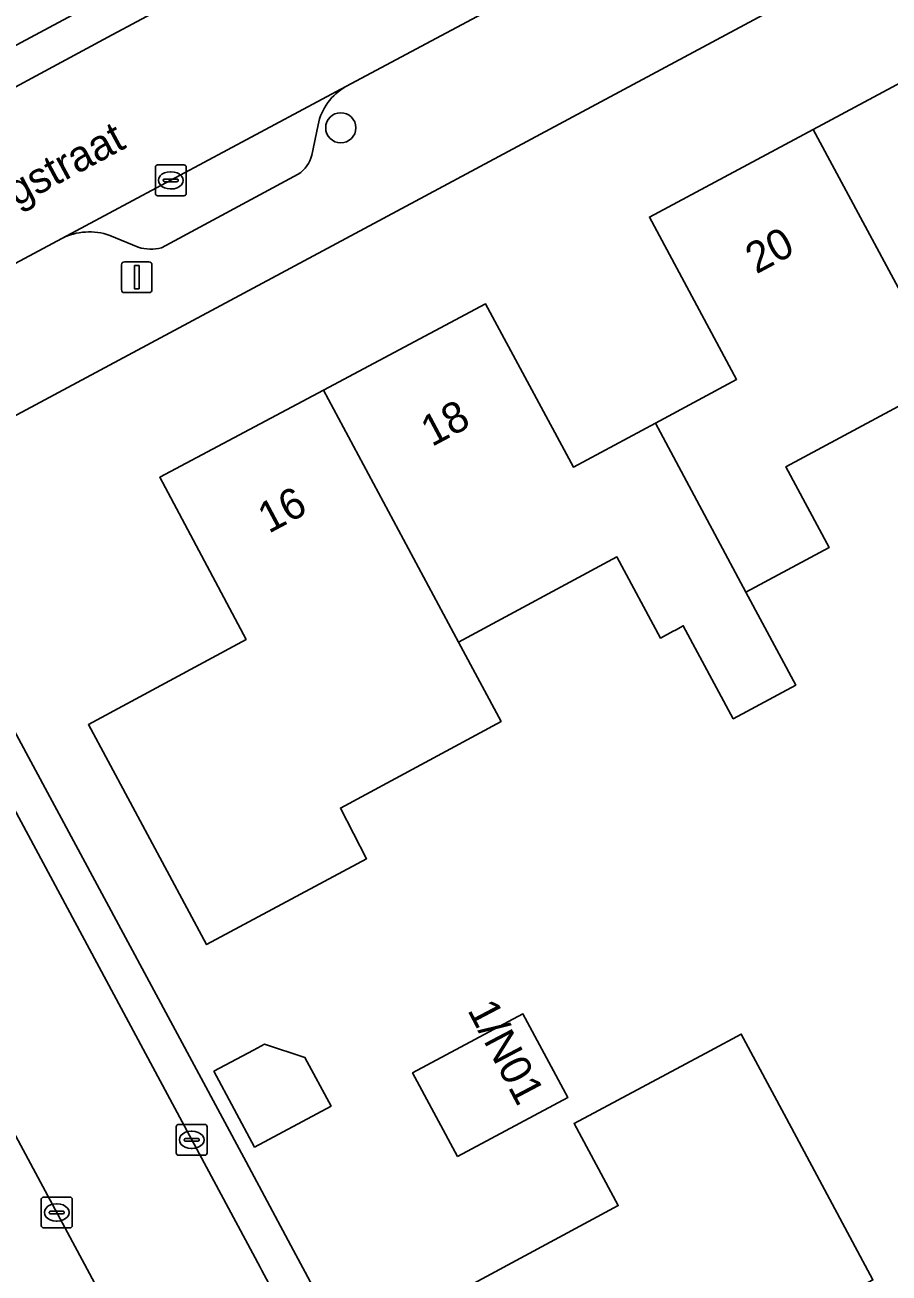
# Model space of a CAD drawing. Extents: x 157793 to 159380, y 380877 to 382313.
# Drawn here: x 159029.17 to 159057.18, y 381946.46 to 381986.94 of the extents above; entities that cross this region are included whole.
import ezdxf

# ---------------------------------------------------------------- set-up
doc = ezdxf.new("R2010")
doc.units = 0
for name, color, linetype in [('IMGEO_Boom', 7, 'Continuous'), ('IMGEO_Erf', 7, 'Continuous'), ('IMGEO_Kolk', 7, 'Continuous'), ('IMGEO_Lichtmast', 7, 'Continuous'), ('IMGEO_Muur', 7, 'Continuous'), ('IMGEO_Openbare_ruimte_label', 7, 'Continuous'), ('IMGEO_Pand', 7, 'Continuous'), ('IMGEO_Pand_nummerreeks', 7, 'Continuous'), ('IMGEO_Parkeervlak_open', 7, 'Continuous'), ('IMGEO_Rijbaan_lokaal_open', 7, 'Continuous'), ('IMGEO_Voetpad_open', 7, 'Continuous')]:
    doc.layers.add(name, color=color, linetype=linetype)

msp = doc.modelspace()

# ---------------------------------------------------------------- linework, layer by layer
at = {"layer": 'IMGEO_Boom'}
msp.add_circle((159039.41, 381983.602), 0.489, dxfattribs=at)
at = {"layer": 'IMGEO_Erf'}
for points in [[(158981.539, 381960.898), (159000, 381970.798), (159054.456, 382000), (159074.889, 382010.957)], [(159080.109, 382001.817), (159076.83, 382000), (159026.197, 381972.843), (159026.171, 381972.829)], [(159059.084, 381975.425), (159053.83, 381972.601), (159055.234, 381969.988), (159052.539, 381968.54), (159054.158, 381965.528), (159052.131, 381964.438), (159050.512, 381967.451), (159050.254, 381967.312), (159050.185, 381967.275), (159049.775, 381967.054), (159048.362, 381969.683), (159043.225, 381966.922), (159044.607, 381964.347), (159039.4, 381961.54), (159040.246, 381959.895), (159035.063, 381957.111), (159031.229, 381964.246), (159036.343, 381967.009), (159033.542, 381972.266), (159038.845, 381975.088), (159044.105, 381977.888), (159046.949, 381972.597), (159049.607, 381974.026), (159052.241, 381975.441), (159049.411, 381980.706), (159054.718, 381983.551), (159059.983, 381986.373)], [(159025.575, 381970.098), (159029.284, 381963.195), (159036.342, 381950.061), (159037.883, 381947.194), (159073.734, 381880.482)], [(159043.169, 381945.829), (159048.404, 381948.646), (159046.97, 381951.311), (159051.38, 381953.669), (159052.392, 381954.21), (159053.859, 381951.467), (159056.655, 381946.238)]]:
    msp.add_lwpolyline(points, dxfattribs=at)
for points in [[(159043.197, 381950.237), (159041.74, 381952.949), (159045.314, 381954.861), (159046.764, 381952.15)], [(159036.617, 381950.543), (159035.296, 381953.001), (159036.578, 381953.69), (159036.936, 381953.883), (159038.249, 381953.447), (159039.094, 381951.874)]]:
    msp.add_lwpolyline(points, close=True, dxfattribs=at)
at = {"layer": 'IMGEO_Kolk'}
for p, q in [((159033.4, 381981.472), (159033.4, 381982.324)), ((159033.475, 381982.398), (159034.327, 381982.398)), ((159033.888, 381982.178), (159033.913, 381982.178)), ((159034.401, 381982.324), (159034.401, 381981.472)), ((159033.659, 381981.892), (159033.659, 381981.904)), ((159034.097, 381981.855), (159033.699, 381981.855)), ((159033.702, 381981.941), (159034.1, 381981.941)), ((159034.143, 381981.904), (159034.143, 381981.892)), ((159034.327, 381981.398), (159033.475, 381981.398)), ((159033.911, 381981.618), (159033.886, 381981.618)), ((159034.078, 381950.353), (159034.078, 381951.205)), ((159034.153, 381951.279), (159035.005, 381951.279)), ((159034.566, 381951.059), (159034.591, 381951.059)), ((159035.079, 381951.205), (159035.079, 381950.353)), ((159034.337, 381950.773), (159034.337, 381950.785)), ((159034.775, 381950.736), (159034.377, 381950.736)), ((159034.38, 381950.822), (159034.778, 381950.822)), ((159034.821, 381950.785), (159034.821, 381950.773)), ((159035.005, 381950.279), (159034.153, 381950.279)), ((159034.589, 381950.499), (159034.564, 381950.499)), ((159029.779, 381948.924), (159030.631, 381948.924)), ((159029.704, 381947.998), (159029.704, 381948.85)), ((159030.192, 381948.704), (159030.217, 381948.704)), ((159030.705, 381948.85), (159030.705, 381947.998)), ((159029.963, 381948.418), (159029.963, 381948.43)), ((159030.401, 381948.381), (159030.003, 381948.381)), ((159030.006, 381948.467), (159030.404, 381948.467)), ((159030.215, 381948.144), (159030.19, 381948.144)), ((159030.447, 381948.43), (159030.447, 381948.418)), ((159030.631, 381947.924), (159029.779, 381947.924))]:
    msp.add_line(p, q, dxfattribs=at)
for points in [[(159033.4, 381981.472), (159033.4, 381982.324)], [(159033.475, 381982.398), (159034.327, 381982.398)], [(159034.401, 381982.324), (159034.401, 381981.472)], [(159034.327, 381981.398), (159033.475, 381981.398)], [(159034.078, 381950.353), (159034.078, 381951.205)], [(159034.153, 381951.279), (159035.005, 381951.279)], [(159035.079, 381951.205), (159035.079, 381950.353)], [(159035.005, 381950.279), (159034.153, 381950.279)], [(159029.779, 381948.924), (159030.631, 381948.924)], [(159029.704, 381947.998), (159029.704, 381948.85)], [(159030.705, 381948.85), (159030.705, 381947.998)], [(159030.631, 381947.924), (159029.779, 381947.924)]]:
    msp.add_lwpolyline(points, dxfattribs=at)
for centre, radius, start, end in [((159033.477, 381982.322), 0.0765, 91.552, 178.448), ((159033.477, 381982.322), 0.0765, 91.552, 178.448), ((159034.325, 381982.322), 0.0765, 1.552, 88.448), ((159034.325, 381982.322), 0.0765, 1.552, 88.448), ((159033.699, 381981.901), 0.0403, 85.8775, 175.7526), ((159033.696, 381981.891), 0.0366, 178.938, 274.7102), ((159034.1, 381981.898), 0.043, 264.8664, 352.4533), ((159034.104, 381981.903), 0.0386, 1.7309, 96.639), ((159033.477, 381981.474), 0.0765, 181.552, 268.448), ((159033.477, 381981.474), 0.0765, 181.552, 268.448), ((159034.325, 381981.474), 0.0765, 271.552, 358.448), ((159034.325, 381981.474), 0.0765, 271.552, 358.448), ((159034.155, 381951.203), 0.0765, 91.552, 178.448), ((159034.155, 381951.203), 0.0765, 91.552, 178.448), ((159035.003, 381951.203), 0.0765, 1.552, 88.448), ((159035.003, 381951.203), 0.0765, 1.552, 88.448), ((159034.377, 381950.782), 0.0403, 85.8775, 175.7526), ((159034.374, 381950.772), 0.0366, 178.938, 274.7102), ((159034.778, 381950.779), 0.043, 264.8664, 352.4533), ((159034.782, 381950.784), 0.0386, 1.7309, 96.639), ((159034.155, 381950.355), 0.0765, 181.552, 268.448), ((159034.155, 381950.355), 0.0765, 181.552, 268.448), ((159035.003, 381950.355), 0.0765, 271.552, 358.448), ((159035.003, 381950.355), 0.0765, 271.552, 358.448), ((159029.781, 381948.848), 0.0765, 91.552, 178.448), ((159029.781, 381948.848), 0.0765, 91.552, 178.448), ((159030.629, 381948.848), 0.0765, 1.552, 88.448), ((159030.629, 381948.848), 0.0765, 1.552, 88.448), ((159030.003, 381948.427), 0.0403, 85.8775, 175.7526), ((159030, 381948.417), 0.0366, 178.938, 274.7102), ((159030.404, 381948.424), 0.043, 264.8664, 352.4533), ((159030.408, 381948.429), 0.0386, 1.7309, 96.639), ((159029.781, 381948), 0.0765, 181.552, 268.448), ((159029.781, 381948), 0.0765, 181.552, 268.448), ((159030.629, 381948), 0.0765, 271.552, 358.448), ((159030.629, 381948), 0.0765, 271.552, 358.448)]:
    msp.add_arc(centre, radius, start, end, dxfattribs=at)
for centre, major_axis, ratio, start_param, end_param in [((159033.887, 381981.898), (-0.387, 0.002), 0.722429, 4.712389, 7.853982), ((159033.912, 381981.898), (-0.39, 0.002), 0.717154, 1.570796, 4.712389), ((159034.565, 381950.779), (-0.387, 0.002), 0.722429, 4.712389, 7.853982), ((159034.59, 381950.779), (-0.39, 0.002), 0.717154, 1.570796, 4.712389), ((159030.191, 381948.424), (-0.387, 0.002), 0.722429, 4.712389, 7.853982), ((159030.216, 381948.424), (-0.39, 0.002), 0.717154, 1.570796, 4.712389)]:
    msp.add_ellipse(centre, major_axis=major_axis, ratio=ratio, start_param=start_param, end_param=end_param, dxfattribs=at)
at = {"layer": 'IMGEO_Lichtmast'}
for p, q in [((159032.301, 381978.357), (159032.301, 381979.157)), ((159032.301, 381979.157), (159032.301, 381978.357)), ((159032.401, 381979.257), (159033.191, 381979.257)), ((159033.191, 381979.257), (159032.401, 381979.257)), ((159033.291, 381979.157), (159033.291, 381978.357)), ((159033.291, 381978.357), (159033.291, 381979.157)), ((159033.191, 381978.257), (159032.401, 381978.257)), ((159032.401, 381978.257), (159033.191, 381978.257))]:
    msp.add_line(p, q, dxfattribs=at)
msp.add_lwpolyline([(159032.721, 381979.132), (159032.871, 381979.132), (159032.871, 381978.382), (159032.721, 381978.382), (159032.721, 381979.132)], dxfattribs=at)
for centre, start, end in [((159032.401, 381979.157), 90, 180), ((159032.401, 381979.157), 90, 180), ((159033.191, 381979.157), 0, 90), ((159033.191, 381979.157), 360, 90), ((159032.401, 381978.357), 180, 270), ((159032.401, 381978.357), 180, 270), ((159033.191, 381978.357), 270, 0), ((159033.191, 381978.357), 270, 0)]:
    msp.add_arc(centre, 0.1, start, end, dxfattribs=at)
at = {"layer": 'IMGEO_Muur'}
msp.add_lwpolyline([(159029.284, 381963.195), (159036.342, 381950.061)], dxfattribs=at)
at = {"layer": 'IMGEO_Pand'}
for points in [[(159059.084, 381975.425), (159064.256, 381978.204), (159065.67, 381975.573), (159068.396, 381977.038), (159065.434, 381982.611), (159062.773, 381981.181), (159059.983, 381986.373), (159054.718, 381983.551)], [(159059.084, 381975.425), (159054.718, 381983.551), (159049.411, 381980.706), (159052.241, 381975.441), (159049.607, 381974.026), (159052.539, 381968.54), (159055.234, 381969.988), (159053.83, 381972.601)], [(159049.607, 381974.026), (159046.949, 381972.597), (159044.105, 381977.888), (159038.845, 381975.088), (159043.225, 381966.922), (159048.362, 381969.683), (159049.775, 381967.054), (159050.185, 381967.275), (159050.254, 381967.312), (159050.512, 381967.451), (159052.131, 381964.438), (159054.158, 381965.528), (159052.539, 381968.54)], [(159043.225, 381966.922), (159038.845, 381975.088), (159033.542, 381972.266), (159036.343, 381967.009), (159031.229, 381964.246), (159035.063, 381957.111), (159040.246, 381959.895), (159039.4, 381961.54), (159044.607, 381964.347)], [(159043.197, 381950.237), (159046.764, 381952.15), (159045.314, 381954.861), (159041.74, 381952.949)], [(159046.003, 381940.551), (159054.12, 381944.88), (159056.655, 381946.238), (159053.859, 381951.467), (159052.392, 381954.21), (159051.38, 381953.669), (159046.97, 381951.311), (159048.404, 381948.646), (159043.169, 381945.829)], [(159036.578, 381953.69), (159035.296, 381953.001), (159036.617, 381950.543), (159039.094, 381951.874), (159038.249, 381953.447), (159036.936, 381953.883)]]:
    msp.add_lwpolyline(points, close=True, dxfattribs=at)
at = {"layer": 'IMGEO_Parkeervlak_open'}
for points in [[(159039.575, 381984.941), (159030.366, 381980.014)], [(159038.474, 381982.716), (159038.672, 381983.701)], [(159033.598, 381979.711), (159038.034, 381982.094)], [(159031.922, 381980.112), (159032.844, 381979.726)]]:
    msp.add_lwpolyline(points, dxfattribs=at)
for centre, radius, start, end in [((159040.498, 381983.32), 1.865, 119.6522, 168.2217), ((159037.421, 381982.994), 1.089, 304.2446, 345.2046), ((159031.259, 381978.239), 1.987, 70.503, 116.7047), ((159033.248, 381981.073), 1.406, 253.303, 284.4176)]:
    msp.add_arc(centre, radius, start, end, dxfattribs=at)
at = {"layer": 'IMGEO_Rijbaan_lokaal_open'}
msp.add_lwpolyline([(159039.575, 381984.941), (159046.262, 381988.518), (159052.457, 381991.832), (159050.06, 381996.301), (159047.272, 381994.806), (159041.93, 381991.939), (159031.86, 381986.544), (159026.525, 381983.665), (159016.049, 381978.033), (159010.69, 381975.156), (159010.572, 381975.093), (159012.927, 381970.703), (159013.466, 381970.992), (159013.662, 381971.095), (159024.847, 381977.05), (159024.9, 381977.078), (159027.035, 381978.232), (159030.366, 381980.014)], close=True, dxfattribs=at)
for points in [[(159055.549, 381911.689), (159052.691, 381917.017), (159047.049, 381927.532), (159044.188, 381932.865), (159038.63, 381943.225), (159036.849, 381946.544), (159036.795, 381946.644), (159023.512, 381971.403), (159023.393, 381971.625)], [(159018.95, 381969.403), (159019.148, 381969.034), (159032.07, 381944.95), (159032.363, 381944.404), (159033.86, 381941.613), (159034.093, 381941.18), (159039.053, 381931.947), (159041.944, 381926.565), (159042.12, 381926.238), (159047.122, 381916.926), (159050.363, 381910.893), (159055.211, 381901.868), (159055.535, 381901.265), (159058.396, 381895.94), (159058.612, 381895.537), (159063.572, 381886.305), (159066.46, 381880.932), (159069.055, 381876.104), (159073.56, 381878.227), (159064.253, 381895.494), (159062.497, 381898.752), (159061.094, 381901.355), (159055.549, 381911.689)]]:
    msp.add_lwpolyline(points, dxfattribs=at)
at = {"layer": 'IMGEO_Voetpad_open'}
for points in [[(159031.86, 381986.544), (159041.93, 381991.939), (159047.272, 381994.806), (159050.06, 381996.301), (159052.581, 381997.652), (159056.961, 382000), (159057.7, 382000.396), (159063.059, 382003.258), (159077.802, 382011.15), (159076.058, 382013.985)], [(159074.889, 382010.957), (159054.456, 382000), (159000, 381970.798), (158981.539, 381960.898)], [(159023.393, 381971.625), (159023.512, 381971.403), (159026.171, 381972.829), (159026.197, 381972.843), (159076.83, 382000)], [(159046.262, 381988.518), (159039.575, 381984.941)], [(158978.982, 381961.569), (158980.377, 381958.884), (158995.116, 381966.813), (159000, 381969.418), (159000.464, 381969.667), (159008.122, 381973.778), (159010.572, 381975.093), (159010.69, 381975.156), (159016.049, 381978.033), (159026.525, 381983.665), (159031.86, 381986.544)], [(159038.672, 381983.701), (159038.474, 381982.716)], [(159038.034, 381982.094), (159033.598, 381979.711)], [(159032.844, 381979.726), (159031.922, 381980.112)], [(159030.366, 381980.014), (159027.035, 381978.232), (159024.9, 381977.078), (159024.847, 381977.05)], [(159026.171, 381972.829), (159023.512, 381971.403), (159036.795, 381946.644), (159036.849, 381946.544), (159038.63, 381943.225), (159044.188, 381932.865), (159047.049, 381927.532), (159052.691, 381917.017), (159055.549, 381911.689), (159061.094, 381901.355), (159062.497, 381898.752), (159064.253, 381895.494), (159073.56, 381878.227), (159074.871, 381878.76)], [(159036.342, 381950.061), (159029.284, 381963.195), (159025.575, 381970.098)], [(159033.86, 381941.613), (159032.363, 381944.404), (159032.07, 381944.95), (159019.148, 381969.034), (159015.694, 381967.133)], [(159073.734, 381880.482), (159037.883, 381947.194), (159036.342, 381950.061)]]:
    msp.add_lwpolyline(points, dxfattribs=at)
for centre, radius, start, end in [((159040.498, 381983.32), 1.865, 119.6522, 168.2217), ((159037.421, 381982.994), 1.089, 304.2446, 345.2046), ((159031.259, 381978.239), 1.987, 70.503, 116.7047), ((159033.248, 381981.073), 1.406, 253.303, 284.4176)]:
    msp.add_arc(centre, radius, start, end, dxfattribs=at)

# ---------------------------------------------------------------- texts
at = {"layer": 'IMGEO_Openbare_ruimte_label'}
msp.add_text('Martin Luther Kingstraat', height=1, rotation=28.2309, dxfattribs=at).set_placement((159019.923, 381976.221))
at = {"layer": 'IMGEO_Pand_nummerreeks'}
for s, rotation, p in [('20', 28.193, (159052.877, 381978.844)), ('18', 28.0234, (159042.359, 381973.243)), ('16', 28.0235, (159037.074, 381970.431)), ('1/N01', 297.7839, (159043.5, 381954.99))]:
    msp.add_text(s, height=1, rotation=rotation, dxfattribs=at).set_placement(p)

doc.saveas('drawing.dxf')
